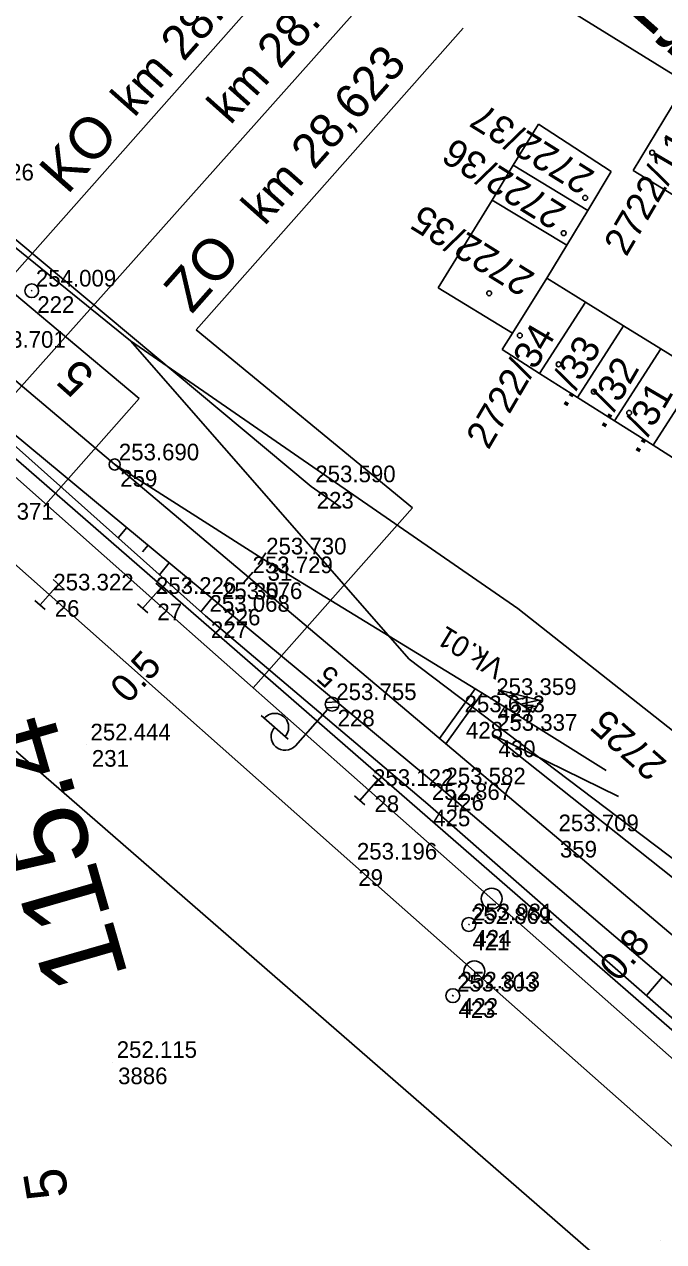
# Model space of a CAD drawing. Extents: x -496688 to -495455, y -1089309 to -1088026.
# Drawn here: x -495786 to -495739.8, y -1088831.6 to -1088743.7 of the extents above; entities that cross this region are included whole.
import ezdxf

# ---------------------------------------------------------------- set-up
doc = ezdxf.new("R2010")
doc.units = 0
for name, color, linetype in [('Vrstva 1', 7, 'Continuous'), ('Vrstva 2', 7, 'Continuous'), ('Vrstva 23', 7, 'Continuous'), ('Vrstva 25', 7, 'Continuous'), ('Vrstva 3', 7, 'Continuous'), ('Vrstva 48', 7, 'Continuous'), ('Vrstva 49', 7, 'Continuous'), ('Vrstva 50', 7, 'Continuous'), ('Vrstva 53', 7, 'Continuous'), ('Vrstva 55', 7, 'Continuous'), ('Vrstva 57', 7, 'Continuous'), ('Vrstva 59', 7, 'Continuous'), ('Vrstva 60', 7, 'Continuous'), ('Vrstva 61', 7, 'Continuous'), ('Vrstva 7', 7, 'Continuous')]:
    doc.layers.add(name, color=color, linetype=linetype)

msp = doc.modelspace()

# ---------------------------------------------------------------- linework, layer by layer
at = {"layer": 'Vrstva 1'}
for p, q in [((-495736.793, -1088714.423), (-495789.71, -1088773.714)), ((-495787.48, -1088762.551), (-495764.119, -1088736.159)), ((-495773.621, -1088765.777), (-495754.322, -1088743.994)), ((-495787.48, -1088762.551), (-495777.73, -1088770.742)), ((-495773.621, -1088765.777), (-495757.991, -1088778.63)), ((-495784.47, -1088778.356), (-495777.73, -1088770.742)), ((-495768.855, -1088782.288), (-495779.5, -1088775.496)), ((-495769.492, -1088791.612), (-495757.991, -1088778.63)), ((-495752.234, -1088792.438), (-495768.855, -1088782.288))]:
    msp.add_line(p, q, dxfattribs=at)
for points in [[(-495597.746, -1088928.689), (-495606.602, -1088921.27), (-495628.038, -1088903.237), (-495662.023, -1088874.554), (-495695.238, -1088846.561), (-495728.41, -1088818.593), (-495747.734, -1088802.274), (-495769.843, -1088783.642), (-495779.5, -1088775.496), (-495789.139, -1088767.364), (-495796.782, -1088760.905), (-495804.819, -1088754.113), (-495818.323, -1088744.415), (-495826.921, -1088738.229), (-495840.608, -1088728.579), (-495854.107, -1088719.062), (-495862.093, -1088713.418), (-495875.701, -1088703.825)], [(-495761.135, -1088798.999), (-495776.818, -1088785.137), (-495794.281, -1088769.662)], [(-495703.405, -1088856.411), (-495732.455, -1088830.711), (-495762.301, -1088804.323), (-495784.233, -1088784.889), (-495790.007, -1088779.778)], [(-495752.234, -1088792.438), (-495744, -1088797.6)], [(-495679.533, -1088871.046), (-495700.189, -1088852.82), (-495728.859, -1088827.528), (-495761.135, -1088798.999)]]:
    msp.add_lwpolyline(points, dxfattribs=at)
at = {"layer": 'Vrstva 2'}
for p, q in [((-495768.586, -1088781.867), (-495769.124, -1088782.709)), ((-495770.175, -1088784.016), (-495769.511, -1088783.268))]:
    msp.add_line(p, q, dxfattribs=at)
for points in [[(-495789.139, -1088767.364), (-495779.5, -1088775.496), (-495769.843, -1088783.642)], [(-495779.5, -1088775.496), (-495768.855, -1088782.288)]]:
    msp.add_lwpolyline(points, dxfattribs=at)
msp.add_circle((-495779.5, -1088775.496), 0.4, dxfattribs=at)
at = {"layer": 'Vrstva 23'}
for p, q in [((-495742.05, -1088754.26), (-495738.72, -1088748.77)), ((-495750.72, -1088753.88), (-495748.88, -1088750.92)), ((-495748.88, -1088750.92), (-495743.62, -1088754.34)), ((-495752.24, -1088756.41), (-495750.72, -1088753.88)), ((-495750.72, -1088753.88), (-495745.32, -1088757.15)), ((-495743.62, -1088754.34), (-495745.32, -1088757.15)), ((-495739.12, -1088756.04), (-495742.05, -1088754.26)), ((-495756.12, -1088762.73), (-495752.24, -1088756.41)), ((-495746.84, -1088759.67), (-495752.24, -1088756.41)), ((-495745.32, -1088757.15), (-495746.84, -1088759.67)), ((-495746.84, -1088759.67), (-495748.28, -1088762.04)), ((-495750.77, -1088766.02), (-495756.12, -1088762.73)), ((-495748.28, -1088762.04), (-495750.77, -1088766.02)), ((-495745.48, -1088763.78), (-495748.28, -1088762.04)), ((-495748.8, -1088768.92), (-495745.48, -1088763.78)), ((-495742.73, -1088765.49), (-495745.48, -1088763.78)), ((-495750.77, -1088766.02), (-495751.51, -1088767.2)), ((-495746.06, -1088770.65), (-495742.73, -1088765.49)), ((-495740.05, -1088767.15), (-495742.73, -1088765.49)), ((-495751.51, -1088767.2), (-495748.8, -1088768.92)), ((-495743.39, -1088772.34), (-495740.05, -1088767.15)), ((-495737.26, -1088768.89), (-495740.05, -1088767.15)), ((-495748.8, -1088768.92), (-495746.06, -1088770.65)), ((-495740.6, -1088774.11), (-495737.26, -1088768.89)), ((-495746.06, -1088770.65), (-495743.39, -1088772.34)), ((-495743.39, -1088772.34), (-495740.6, -1088774.11)), ((-495740.6, -1088774.11), (-495737.99, -1088775.76))]:
    msp.add_line(p, q, dxfattribs=at)
at = {"layer": 'Vrstva 25'}
for p, q in [((-495763.323, -1088792.635), (-495764.279, -1088792.693)), ((-495766.969, -1088795.334), (-495768.915, -1088793.609)), ((-495764.124, -1088793.178), (-495766.445, -1088795.798)), ((-495763.337, -1088793.012), (-495764.215, -1088793.065))]:
    msp.add_line(p, q, dxfattribs=at)
msp.add_circle((-495763.792, -1088792.804), 0.5, dxfattribs=at)
msp.add_circle((-495763.792, -1088792.804), 0.5, dxfattribs=at)
for centre, start, end in [((-495767.934, -1088794.462), 317.75319, 139.15834), ((-495767.193, -1088795.135), 138.45577, 318.45577)]:
    msp.add_arc(centre, 1, start, end, dxfattribs=at)
at = {"layer": 'Vrstva 3'}
for p, q in [((-495783.196, -1088784.472), (-495783.944, -1088783.809)), ((-495784.896, -1088785.638), (-495783.57, -1088784.14)), ((-495777.481, -1088785.885), (-495776.155, -1088784.389)), ((-495775.781, -1088784.72), (-495776.529, -1088784.057)), ((-495784.522, -1088785.969), (-495785.27, -1088785.306)), ((-495777.107, -1088786.217), (-495777.855, -1088785.554)), ((-495751.518, -1088791.945), (-495751.285, -1088791.894)), ((-495751.072, -1088792.231), (-495750.472, -1088792.098)), ((-495750.625, -1088792.515), (-495749.659, -1088792.302)), ((-495750.178, -1088792.802), (-495748.847, -1088792.507)), ((-495749.731, -1088793.086), (-495748.983, -1088792.921)), ((-495749.284, -1088793.372), (-495749.269, -1088793.368)), ((-495760.098, -1088798.582), (-495760.846, -1088797.919)), ((-495761.798, -1088799.747), (-495760.472, -1088798.251)), ((-495761.424, -1088800.079), (-495762.172, -1088799.416))]:
    msp.add_line(p, q, dxfattribs=at)
msp.add_lwpolyline([(-495751.803, -1088791.763), (-495748.737, -1088792.534), (-495749.275, -1088793.377), (-495751.803, -1088791.763)], dxfattribs=at)
msp.add_lwpolyline([(-495751.803, -1088791.763), (-495748.737, -1088792.534), (-495749.275, -1088793.377), (-495751.803, -1088791.763)], dxfattribs=at)
at = {"layer": 'Vrstva 48'}
for p, q in [((-495779.257, -1088780.803), (-495778.634, -1088780.052)), ((-495777.495, -1088781.812), (-495777.094, -1088781.328)), ((-495776.27, -1088783.467), (-495775.554, -1088782.604)), ((-495774.471, -1088784.432), (-495774.014, -1088783.88)), ((-495773.282, -1088786.131), (-495772.474, -1088785.156)), ((-495741.086, -1088813.841), (-495739.93, -1088812.483))]:
    msp.add_line(p, q, dxfattribs=at)
at = {"layer": 'Vrstva 49'}
for points in [[(-495763.13, -1088778.611), (-495765.306, -1088777.077), (-495791.441, -1088755.289), (-495814.323, -1088737.085), (-495838.033, -1088710.491), (-495852.843, -1088691.248), (-495865.843, -1088664.821), (-495876.068, -1088642.052), (-495881.546, -1088626.667), (-495882.811, -1088621.688)], [(-495602.051, -1088936.915), (-495632.866, -1088909.798), (-495666.623, -1088879.883), (-495697.534, -1088851.693), (-495731.165, -1088822.519), (-495756.889, -1088800.018), (-495772.95, -1088786.427), (-495799.381, -1088762.858)], [(-495799.381, -1088762.858), (-495772.047, -1088785.51), (-495755.904, -1088798.889), (-495729.536, -1088821.329), (-495698.379, -1088848.259), (-495665.143, -1088876.648), (-495631.905, -1088905.647), (-495602.908, -1088933.77)], [(-495666.907, -1088867.255), (-495666.924, -1088864.666), (-495692.328, -1088844.508), (-495726.23, -1088815.613), (-495752.176, -1088795.021)], [(-495752.176, -1088795.021), (-495743.109, -1088799.463)]]:
    msp.add_lwpolyline(points, dxfattribs=at)
at = {"layer": 'Vrstva 50'}
msp.add_line((-495785.456, -1088762.981), (-495785.532, -1088762.917), dxfattribs=at)
msp.add_circle((-495785.494, -1088762.949), 0.5, dxfattribs=at)
at = {"layer": 'Vrstva 53'}
for p, q in [((-495816.57, -1088735.63), (-495778.36, -1088766.56)), ((-495778.36, -1088766.56), (-495758.22, -1088789.56)), ((-495758.22, -1088789.56), (-495706.54, -1088828.65))]:
    msp.add_line(p, q, dxfattribs=at)
msp.add_lwpolyline([(-495820.95, -1088766.37), (-495836.28, -1088760.05), (-495822.59, -1088785.27), (-495810.8, -1088817.2), (-495805.63, -1088839.06), (-495801.74, -1088870.1), (-495801.67, -1088898.42), (-495801.94, -1088953.23), (-495800.51, -1088960.04), (-495800.3, -1088973.88), (-495761.53, -1088987.72), (-495761.24, -1088987.38), (-495760.41, -1088988.12), (-495744.16, -1088993.92), (-495645.99, -1088956.12), (-495627.19, -1088948.89), (-495666.59, -1088906.58), (-495728.02, -1088847.18), (-495820.854, -1088766.454)], dxfattribs=at)
at = {"layer": 'Vrstva 55'}
for p, q in [((-495735.24, -1088749.76), (-495764.99, -1088731.34)), ((-495778.36, -1088766.56), (-495750.37, -1088785.9)), ((-495750.37, -1088785.9), (-495732.51, -1088800))]:
    msp.add_line(p, q, dxfattribs=at)
msp.add_lwpolyline([(-495876.99, -1088692.49), (-495855.07, -1088713.16), (-495793.54, -1088769.11), (-495671.98, -1088874.82), (-495634.71, -1088905.31), (-495611.24, -1088924.48), (-495609.02, -1088926.3), (-495602.5, -1088931.63)], dxfattribs=at)
at = {"layer": 'Vrstva 59'}
for centre in [(-495740.672, -1088752.978), (-495745.506, -1088756.245), (-495747.063, -1088758.789), (-495752.449, -1088763.132), (-495750.233, -1088766.184), (-495747.43, -1088768.263), (-495744.887, -1088770.24), (-495742.333, -1088771.77)]:
    msp.add_circle(centre, 0.175, dxfattribs=at)
at = {"layer": 'Vrstva 60'}
for p, q in [((-495785.494, -1088762.949), (-495785.494, -1088762.949)), ((-495785.494, -1088762.949), (-495785.494, -1088762.949)), ((-495779.5, -1088775.496), (-495779.5, -1088775.496)), ((-495779.5, -1088775.496), (-495779.5, -1088775.496)), ((-495765.306, -1088777.077), (-495765.306, -1088777.077)), ((-495765.306, -1088777.077), (-495765.306, -1088777.077)), ((-495768.855, -1088782.288), (-495768.855, -1088782.288)), ((-495768.855, -1088782.288), (-495768.855, -1088782.288)), ((-495769.843, -1088783.642), (-495769.843, -1088783.642)), ((-495769.843, -1088783.642), (-495769.843, -1088783.642)), ((-495784.233, -1088784.889), (-495784.233, -1088784.889)), ((-495784.233, -1088784.889), (-495784.233, -1088784.889)), ((-495776.818, -1088785.137), (-495776.818, -1088785.137)), ((-495776.818, -1088785.137), (-495776.818, -1088785.137)), ((-495772.047, -1088785.51), (-495772.047, -1088785.51)), ((-495772.047, -1088785.51), (-495772.047, -1088785.51)), ((-495772.95, -1088786.427), (-495772.95, -1088786.427)), ((-495772.95, -1088786.427), (-495772.95, -1088786.427)), ((-495752.234, -1088792.438), (-495752.234, -1088792.438)), ((-495752.234, -1088792.438), (-495752.234, -1088792.438)), ((-495763.792, -1088792.804), (-495763.792, -1088792.804)), ((-495763.792, -1088792.804), (-495763.792, -1088792.804)), ((-495754.523, -1088793.683), (-495754.523, -1088793.683)), ((-495754.523, -1088793.683), (-495754.523, -1088793.683)), ((-495752.176, -1088795.021), (-495752.176, -1088795.021)), ((-495752.176, -1088795.021), (-495752.176, -1088795.021)), ((-495781.55, -1088795.715), (-495781.55, -1088795.715)), ((-495781.55, -1088795.715), (-495781.55, -1088795.715)), ((-495761.135, -1088798.999), (-495761.135, -1088798.999)), ((-495761.135, -1088798.999), (-495761.135, -1088798.999)), ((-495755.904, -1088798.889), (-495755.904, -1088798.889)), ((-495755.904, -1088798.889), (-495755.904, -1088798.889)), ((-495756.889, -1088800.018), (-495756.889, -1088800.018)), ((-495756.889, -1088800.018), (-495756.889, -1088800.018)), ((-495747.734, -1088802.274), (-495747.734, -1088802.274)), ((-495747.734, -1088802.274), (-495747.734, -1088802.274)), ((-495762.301, -1088804.323), (-495762.301, -1088804.323)), ((-495762.301, -1088804.323), (-495762.301, -1088804.323)), ((-495754.063, -1088808.97), (-495754.063, -1088808.97)), ((-495754.063, -1088808.97), (-495754.063, -1088808.97)), ((-495753.913, -1088808.708), (-495753.913, -1088808.708)), ((-495753.913, -1088808.708), (-495753.913, -1088808.708)), ((-495754.874, -1088813.628), (-495754.874, -1088813.628)), ((-495754.874, -1088813.628), (-495754.874, -1088813.628)), ((-495755.071, -1088813.851), (-495755.071, -1088813.851)), ((-495755.071, -1088813.851), (-495755.071, -1088813.851)), ((-495779.655, -1088818.641), (-495779.655, -1088818.641)), ((-495779.655, -1088818.641), (-495779.655, -1088818.641)), ((-495740.079, -1088831.514), (-495740.079, -1088831.514)), ((-495740.079, -1088831.514), (-495740.079, -1088831.514))]:
    msp.add_line(p, q, dxfattribs=at)
at = {"layer": 'Vrstva 7'}
for p, q in [((-495756.038, -1088795.276), (-495753.459, -1088791.69)), ((-495755.578, -1088795.664), (-495752.945, -1088792.004)), ((-495753.876, -1088808.741), (-495753.95, -1088808.675)), ((-495755.034, -1088813.884), (-495755.108, -1088813.818))]:
    msp.add_line(p, q, dxfattribs=at)
for centre, radius in [((-495752.263, -1088806.841), 0.75), ((-495753.913, -1088808.708), 0.5), ((-495753.515, -1088812.091), 0.75), ((-495755.071, -1088813.851), 0.5)]:
    msp.add_circle(centre, radius, dxfattribs=at)

# ---------------------------------------------------------------- texts
at = {"layer": 'Vrstva 1'}
for s, height, rotation, p in [('r=10000m', 5, 138.52695, (-495736.288, -1088743.457)), ('km 28.643', 2.5, 48.48494, (-495778.091, -1088750.499)), ('km 28.650', 2.5, 48.25121, (-495771.149, -1088751.038)), ('km 28,623', 2.5, 48.46063, (-495768.668, -1088758.324)), ('KO', 3, 48.48494, (-495782.925, -1088756.08)), ('ZO', 3, 48.46063, (-495773.933, -1088764.685)), ('5', 3, 99.46099, (-495782.827, -1088828.319))]:
    msp.add_text(s, height=height, rotation=rotation, dxfattribs=at).set_placement(p)
at = {"layer": 'Vrstva 2'}
msp.add_text('5', height=2.5, rotation=138.47383, dxfattribs=at).set_placement((-495780.834, -1088768.942))
at = {"layer": 'Vrstva 25'}
msp.add_text('5', height=1.5, rotation=138.45589, dxfattribs=at).set_placement((-495763.197, -1088790.623))
at = {"layer": 'Vrstva 3'}
msp.add_text('Vk.01', height=1.5, rotation=148.5887, dxfattribs=at).set_placement((-495751.194, -1088789.779))
at = {"layer": 'Vrstva 48'}
for s, rotation, p in [('0.5', 47.48051, (-495778.528, -1088792.845)), ('0.8', 49.59385, (-495743.119, -1088812.925))]:
    msp.add_text(s, height=2, rotation=rotation, dxfattribs=at).set_placement(p)
at = {"layer": 'Vrstva 57'}
for s, rotation, p in [('2722/37', 148.13809, (-495744.715, -1088754.414)), ('2722/36', 148.13809, (-495746.754, -1088756.944)), ('2722/11', 59.66618, (-495742.537, -1088760.553)), ('2722/35', 148.13809, (-495749.038, -1088761.759)), ('2722/34', 59.66618, (-495752.495, -1088774.498)), ('../33', 59.66618, (-495746.925, -1088771.499)), ('../32', 59.66618, (-495744.172, -1088773.028)), ('../31', 59.66618, (-495741.725, -1088774.824)), ('2725', 138.45394, (-495739.514, -1088796.99))]:
    msp.add_text(s, height=2, rotation=rotation, dxfattribs=at).set_placement(p)
at = {"layer": 'Vrstva 60'}
for s, p in [('222', (-495785.094, -1088764.549)), ('222', (-495785.094, -1088764.549)), ('259', (-495779.1, -1088777.096)), ('259', (-495779.1, -1088777.096)), ('223', (-495764.906, -1088778.677)), ('223', (-495764.906, -1088778.677)), ('31', (-495768.455, -1088783.888)), ('31', (-495768.455, -1088783.888)), ('30', (-495769.443, -1088785.242)), ('30', (-495769.443, -1088785.242)), ('26', (-495783.833, -1088786.489)), ('26', (-495783.833, -1088786.489)), ('27', (-495776.418, -1088786.737)), ('27', (-495776.418, -1088786.737)), ('226', (-495771.647, -1088787.11)), ('226', (-495771.647, -1088787.11)), ('227', (-495772.55, -1088788.027)), ('227', (-495772.55, -1088788.027)), ('228', (-495763.392, -1088794.404)), ('228', (-495763.392, -1088794.404)), ('427', (-495751.834, -1088794.038)), ('427', (-495751.834, -1088794.038)), ('428', (-495754.123, -1088795.283)), ('428', (-495754.123, -1088795.283)), ('231', (-495781.15, -1088797.315)), ('231', (-495781.15, -1088797.315)), ('430', (-495751.776, -1088796.621)), ('430', (-495751.776, -1088796.621)), ('28', (-495760.735, -1088800.599)), ('28', (-495760.735, -1088800.599)), ('426', (-495755.504, -1088800.489)), ('426', (-495755.504, -1088800.489)), ('425', (-495756.489, -1088801.618)), ('425', (-495756.489, -1088801.618)), ('359', (-495747.334, -1088803.874)), ('359', (-495747.334, -1088803.874)), ('29', (-495761.901, -1088805.923)), ('29', (-495761.901, -1088805.923)), ('421', (-495753.663, -1088810.57)), ('421', (-495753.663, -1088810.57)), ('424', (-495753.513, -1088810.308)), ('424', (-495753.513, -1088810.308)), ('423', (-495754.671, -1088815.451)), ('423', (-495754.671, -1088815.451)), ('422', (-495754.474, -1088815.228)), ('422', (-495754.474, -1088815.228)), ('3886', (-495779.255, -1088820.241)), ('3886', (-495779.255, -1088820.241))]:
    msp.add_text(s, height=1.2, dxfattribs=at).set_placement(p)
at = {"layer": 'Vrstva 61'}
for s, p in [('253.626', (-495791.141, -1088754.989)), ('253.626', (-495791.141, -1088754.989)), ('254.009', (-495785.194, -1088762.649)), ('254.009', (-495785.194, -1088762.649)), ('253.701', (-495788.839, -1088767.064)), ('253.701', (-495788.839, -1088767.064)), ('253.690', (-495779.2, -1088775.196)), ('253.690', (-495779.2, -1088775.196)), ('253.590', (-495765.006, -1088776.777)), ('253.590', (-495765.006, -1088776.777)), ('253.371', (-495789.707, -1088779.478)), ('253.371', (-495789.707, -1088779.478)), ('253.730', (-495768.555, -1088781.988)), ('253.730', (-495768.555, -1088781.988)), ('253.729', (-495769.543, -1088783.342)), ('253.729', (-495769.543, -1088783.342)), ('253.322', (-495783.933, -1088784.589)), ('253.322', (-495783.933, -1088784.589)), ('253.226', (-495776.518, -1088784.837)), ('253.226', (-495776.518, -1088784.837)), ('253.576', (-495771.747, -1088785.21)), ('253.576', (-495771.747, -1088785.21)), ('253.068', (-495772.65, -1088786.127)), ('253.068', (-495772.65, -1088786.127)), ('253.359', (-495751.934, -1088792.138)), ('253.359', (-495751.934, -1088792.138)), ('253.755', (-495763.492, -1088792.504)), ('253.755', (-495763.492, -1088792.504)), ('253.613', (-495754.223, -1088793.383)), ('253.613', (-495754.223, -1088793.383)), ('253.337', (-495751.876, -1088794.721)), ('253.337', (-495751.876, -1088794.721)), ('252.444', (-495781.25, -1088795.415)), ('252.444', (-495781.25, -1088795.415)), ('253.122', (-495760.835, -1088798.699)), ('253.122', (-495760.835, -1088798.699)), ('253.582', (-495755.604, -1088798.589)), ('253.582', (-495755.604, -1088798.589)), ('252.867', (-495756.589, -1088799.718)), ('252.867', (-495756.589, -1088799.718)), ('253.709', (-495747.434, -1088801.974)), ('253.709', (-495747.434, -1088801.974)), ('253.196', (-495762.001, -1088804.023)), ('253.196', (-495762.001, -1088804.023)), ('252.869', (-495753.763, -1088808.67)), ('252.869', (-495753.763, -1088808.67)), ('253.981', (-495753.613, -1088808.408)), ('253.981', (-495753.613, -1088808.408)), ('253.303', (-495754.771, -1088813.551)), ('253.303', (-495754.771, -1088813.551)), ('252.813', (-495754.574, -1088813.328)), ('252.813', (-495754.574, -1088813.328)), ('252.115', (-495779.355, -1088818.341)), ('252.115', (-495779.355, -1088818.341))]:
    msp.add_text(s, height=1.2, dxfattribs=at).set_placement(p)
at = {"layer": 'Vrstva 7'}
msp.add_text('115.4', height=6, rotation=106.0648, dxfattribs=at).set_placement((-495778.492, -1088812.459))

doc.saveas('drawing.dxf')
